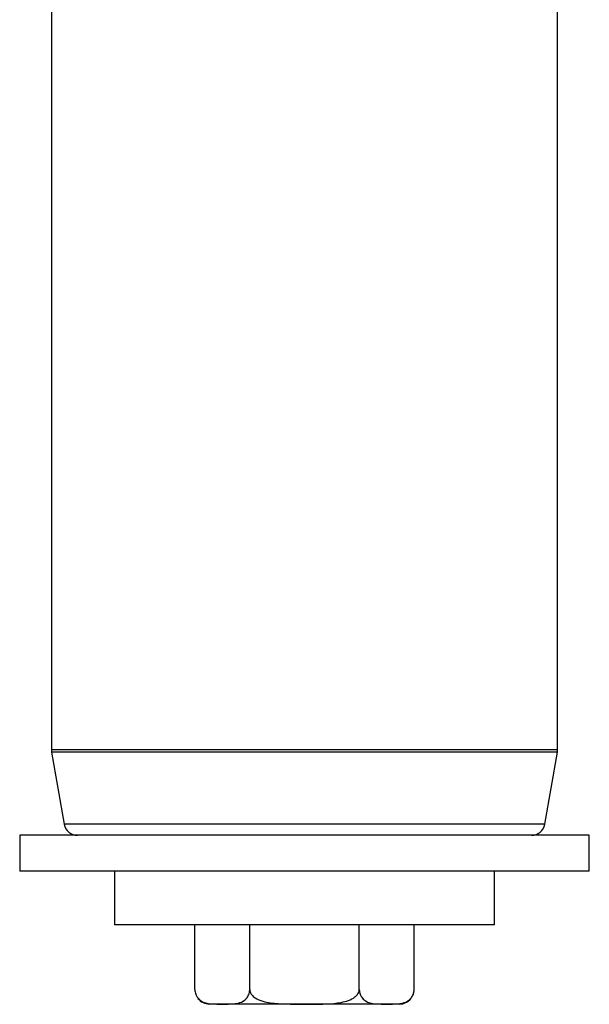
# Model space of a CAD drawing. Header units: inches. Extents: x 1802 to 2468, y -208 to -72.
# Tile 432 of 595: x 2178.29 to 2179.97, y -118.4 to -115.49. Entities that reach past the tile are written whole.
import ezdxf

# ---------------------------------------------------------------- set-up
doc = ezdxf.new("R2010")
doc.units = ezdxf.units.IN
doc.header["$LTSCALE"] = 0.5
doc.header["$MEASUREMENT"] = 0
doc.linetypes.add('HIDDEN', pattern=[0.225, 0.15, -0.075])
doc.layers.add('DST-M-S', color=53, linetype='Continuous')

msp = doc.modelspace()

# ---------------------------------------------------------------- linework, layer by layer
at = {"layer": 'DST-M-S', "linetype": 'Continuous', "lineweight": 25}
for p, q in [((2178.38027, -112.15203), (2178.38027, -117.64859)), ((2179.88027, -117.64859), (2179.88027, -112.15203)), ((2179.88027, -117.64859), (2178.38027, -117.64859)), ((2178.38086, -117.65542), (2178.41861, -117.8695)), ((2179.87967, -117.65542), (2178.38086, -117.65542)), ((2179.84192, -117.8695), (2179.87967, -117.65542)), ((2179.84192, -117.8695), (2178.41861, -117.8695)), ((2178.28652, -117.90203), (2178.28652, -118.00803)), ((2179.97402, -117.90203), (2178.28652, -117.90203)), ((2179.97402, -118.00803), (2179.97402, -117.90203)), ((2179.97402, -118.00803), (2178.28652, -118.00803)), ((2178.56777, -118.00803), (2178.56777, -118.16703)), ((2179.69277, -118.16703), (2179.69277, -118.00803)), ((2179.69277, -118.16703), (2178.56777, -118.16703)), ((2178.80551, -118.35852), (2178.80551, -118.16703)), ((2178.96789, -118.35852), (2178.96789, -118.16703)), ((2179.29265, -118.35852), (2179.29265, -118.16703)), ((2179.45503, -118.35852), (2179.45503, -118.16703)), ((2178.8867, -118.40203), (2178.84902, -118.40203)), ((2179.13027, -118.40203), (2178.8867, -118.40203)), ((2179.37384, -118.40203), (2179.13027, -118.40203)), ((2179.41152, -118.40203), (2179.37384, -118.40203))]:
    msp.add_line(p, q, dxfattribs=at)
at = {"layer": 'DST-M-S', "linetype": 'HIDDEN', "lineweight": 18}
for p, q in [((2178.38027, -117.64859), (2179.88027, -117.64859)), ((2178.38086, -117.65542), (2179.87967, -117.65542)), ((2178.41861, -117.8695), (2179.84192, -117.8695)), ((2179.45503, -118.35852), (2179.45476, -118.35371))]:
    msp.add_line(p, q, dxfattribs=at)
at = {"layer": 'DST-M-S', "linetype": 'Continuous', "lineweight": 25}
for centre, radius, start, end in [((2178.41964, -117.64859), 0.03937, 180, 190), ((2179.8409, -117.64859), 0.03937, 350, 0), ((2178.45738, -117.86266), 0.03937, 190, 270), ((2179.80315, -117.86266), 0.03937, 270, 350), ((2179.41152, -118.35852), 0.04351, 339.96542, 0), ((2178.84902, -118.35852), 0.04351, 217.81725, 270), ((2179.41152, -118.35852), 0.04351, 270, 320.69525)]:
    msp.add_arc(centre, radius, start, end, dxfattribs=at)
for points, knots in [([(2178.80551, -118.35852), (2178.80565, -118.36111), (2178.80592, -118.36627), (2178.80831, -118.37462), (2178.81356, -118.38449), (2178.82863, -118.39822), (2178.85418, -118.4023), (2178.87565, -118.40212), (2178.8867, -118.40203)], [0, 0, 0, 0, 0.0430259, 0.0858923, 0.1570897, 0.2806305, 0.6300262, 1, 1, 1, 1]), ([(2178.8867, -118.40203), (2178.88815, -118.40203), (2178.89809, -118.40203), (2178.91378, -118.40215), (2178.93445, -118.39989), (2178.94902, -118.39442), (2178.95924, -118.38472), (2178.9642, -118.37685), (2178.96704, -118.36816), (2178.96784, -118.36219), (2178.96788, -118.35907), (2178.96789, -118.35852)], [0, 0, 0, 0, 0.0486536, 0.3315736, 0.5233476, 0.7403978, 0.8196151, 0.8993315, 0.9478821, 0.9908437, 1, 1, 1, 1]), ([(2178.96789, -118.35852), (2178.96789, -118.35864), (2178.9679, -118.36125), (2178.96902, -118.36698), (2178.97435, -118.37587), (2178.98676, -118.38626), (2179.01343, -118.39695), (2179.05313, -118.40162), (2179.09447, -118.40205), (2179.12033, -118.40204), (2179.13027, -118.40203)], [0, 0, 0, 0, 0.0019036, 0.0436469, 0.095348, 0.1719043, 0.3093236, 0.5682765, 0.8341384, 1, 1, 1, 1]), ([(2179.13027, -118.40203), (2179.15929, -118.40241), (2179.20291, -118.40298), (2179.25369, -118.39528), (2179.27707, -118.38403), (2179.28757, -118.374), (2179.29207, -118.36583), (2179.2925, -118.36038), (2179.29265, -118.35852)], [0, 0, 0, 0, 0.4844628, 0.7279789, 0.8501815, 0.9092844, 0.9689933, 1, 1, 1, 1]), ([(2179.29265, -118.35852), (2179.29278, -118.36111), (2179.29306, -118.36627), (2179.29545, -118.37462), (2179.3007, -118.38449), (2179.31577, -118.39822), (2179.34131, -118.4023), (2179.36279, -118.40212), (2179.37384, -118.40203)], [0, 0, 0, 0, 0.0430259, 0.0858923, 0.1570897, 0.2806305, 0.6300262, 1, 1, 1, 1]), ([(2179.37384, -118.40203), (2179.37529, -118.40203), (2179.38523, -118.40203), (2179.40092, -118.40215), (2179.42159, -118.39989), (2179.43616, -118.39442), (2179.44638, -118.38472), (2179.45134, -118.37685), (2179.45418, -118.36816), (2179.45498, -118.36219), (2179.45502, -118.35907), (2179.45503, -118.35852)], [0, 0, 0, 0, 0.0486536, 0.3315736, 0.5233476, 0.7403978, 0.8196151, 0.8993315, 0.9478821, 0.9908437, 1, 1, 1, 1])]:
    msp.add_open_spline(points, degree=3, knots=knots, dxfattribs=at)
at = {"layer": 'DST-M-S', "linetype": 'HIDDEN', "lineweight": 18}
for points, knots in [([(2179.45503, -118.35852), (2179.45487, -118.36108), (2179.45456, -118.36617), (2179.45336, -118.37138), (2179.45232, -118.37337), (2179.45221, -118.37359)], [0, 0, 0, 0, 0.4718813, 0.942014, 1, 1, 1, 1]), ([(2179.44574, -118.38415), (2179.44322, -118.3869), (2179.43146, -118.39971), (2179.4062, -118.40178), (2179.38483, -118.40195), (2179.37384, -118.40203)], [0, 0, 0, 0, 0.11728843, 0.54601893, 1, 1, 1, 1])]:
    msp.add_open_spline(points, degree=3, knots=knots, dxfattribs=at)

doc.saveas('drawing.dxf')
